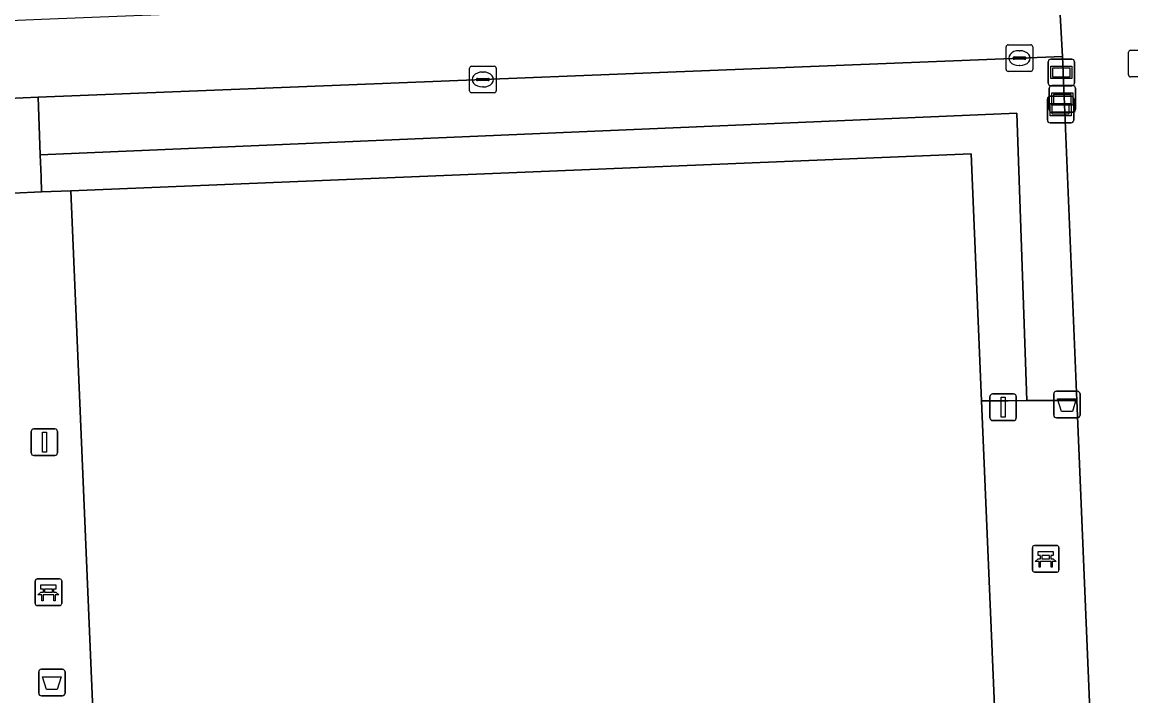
# Model space of a CAD drawing. Extents: x 162510 to 163918, y 388494 to 389774.
# Drawn here: x 162655.41 to 162697.1, y 388650.06 to 388675.38 of the extents above; entities that cross this region are included whole.
import ezdxf

# ---------------------------------------------------------------- set-up
doc = ezdxf.new("R2010")
doc.units = 0
for name, color, linetype in [('IMGEO_Afvalbak', 7, 'Continuous'), ('IMGEO_Bank', 7, 'Continuous'), ('IMGEO_Groenvoorziening', 7, 'Continuous'), ('IMGEO_Haag', 7, 'Continuous'), ('IMGEO_Hek', 7, 'Continuous'), ('IMGEO_Informatiebord', 7, 'Continuous'), ('IMGEO_Kolk', 7, 'Continuous'), ('IMGEO_Lichtmast', 7, 'Continuous'), ('IMGEO_Straatnaambord', 7, 'Continuous'), ('IMGEO_Terreindeel_gesloten', 7, 'Continuous'), ('IMGEO_Voetpad_open', 7, 'Continuous')]:
    doc.layers.add(name, color=color, linetype=linetype)

msp = doc.modelspace()

# ---------------------------------------------------------------- linework, layer by layer
at = {"layer": 'IMGEO_Afvalbak'}
for p, q in [((162694.2, 388660.608), (162694.2, 388661.408)), ((162694.2, 388661.408), (162694.2, 388660.608)), ((162694.3, 388661.508), (162695.09, 388661.508)), ((162695.09, 388661.508), (162694.3, 388661.508)), ((162695.19, 388661.408), (162695.19, 388660.608)), ((162695.19, 388660.608), (162695.19, 388661.408)), ((162695.09, 388660.508), (162694.3, 388660.508)), ((162694.3, 388660.508), (162695.09, 388660.508)), ((162656.034, 388650.161), (162656.034, 388650.961)), ((162656.034, 388650.961), (162656.034, 388650.161)), ((162656.134, 388651.061), (162656.924, 388651.061)), ((162656.924, 388651.061), (162656.134, 388651.061)), ((162657.024, 388650.961), (162657.024, 388650.161)), ((162657.024, 388650.161), (162657.024, 388650.961)), ((162656.924, 388650.061), (162656.134, 388650.061)), ((162656.134, 388650.061), (162656.924, 388650.061))]:
    msp.add_line(p, q, dxfattribs=at)
for points in [[(162694.343, 388661.222), (162695.047, 388661.222), (162694.898, 388660.752), (162694.492, 388660.752), (162694.343, 388661.222)], [(162656.177, 388650.775), (162656.881, 388650.775), (162656.732, 388650.305), (162656.326, 388650.305), (162656.177, 388650.775)]]:
    msp.add_lwpolyline(points, dxfattribs=at)
for centre, start, end in [((162694.3, 388661.408), 90, 180), ((162694.3, 388661.408), 90, 180), ((162695.09, 388661.408), 0, 90), ((162695.09, 388661.408), 360, 90), ((162694.3, 388660.608), 180, 270), ((162694.3, 388660.608), 180, 270), ((162695.09, 388660.608), 270, 0), ((162695.09, 388660.608), 270, 0), ((162656.134, 388650.961), 90, 180), ((162656.134, 388650.961), 90, 180), ((162656.924, 388650.961), 0, 90), ((162656.924, 388650.961), 360, 90), ((162656.134, 388650.161), 180, 270), ((162656.134, 388650.161), 180, 270), ((162656.924, 388650.161), 270, 0), ((162656.924, 388650.161), 270, 0)]:
    msp.add_arc(centre, 0.1, start, end, dxfattribs=at)
at = {"layer": 'IMGEO_Bank'}
for p, q in [((162693.396, 388654.786), (162693.396, 388655.627)), ((162693.396, 388655.627), (162693.396, 388654.786)), ((162693.471, 388655.711), (162694.312, 388655.711)), ((162694.312, 388655.711), (162693.471, 388655.711)), ((162694.396, 388655.636), (162694.396, 388654.795)), ((162694.396, 388654.795), (162694.396, 388655.636)), ((162694.093, 388655.109), (162693.7, 388655.109)), ((162693.705, 388655.217), (162693.705, 388655.323)), ((162693.749, 388655.323), (162693.749, 388655.217)), ((162694.037, 388655.329), (162693.755, 388655.329)), ((162693.755, 388655.211), (162694.037, 388655.211)), ((162694.043, 388655.217), (162694.043, 388655.323)), ((162694.087, 388655.323), (162694.087, 388655.217)), ((162694.321, 388654.711), (162693.48, 388654.711)), ((162693.48, 388654.711), (162694.321, 388654.711)), ((162655.9, 388653.528), (162655.9, 388654.369)), ((162655.9, 388654.369), (162655.9, 388653.528)), ((162655.975, 388654.453), (162656.816, 388654.453)), ((162656.816, 388654.453), (162655.975, 388654.453)), ((162656.9, 388654.378), (162656.9, 388653.537)), ((162656.9, 388653.537), (162656.9, 388654.378)), ((162656.597, 388653.851), (162656.204, 388653.851)), ((162656.209, 388653.959), (162656.209, 388654.065)), ((162656.253, 388654.065), (162656.253, 388653.959)), ((162656.541, 388654.071), (162656.259, 388654.071)), ((162656.259, 388653.953), (162656.541, 388653.953)), ((162656.547, 388653.959), (162656.547, 388654.065)), ((162656.591, 388654.065), (162656.591, 388653.959)), ((162656.825, 388653.453), (162655.984, 388653.453)), ((162655.984, 388653.453), (162656.825, 388653.453))]:
    msp.add_line(p, q, dxfattribs=at)
for points in [[(162693.699, 388655.329), (162693.613, 388655.329), (162693.613, 388655.49), (162694.176, 388655.49), (162694.176, 388655.329), (162694.093, 388655.329)], [(162693.643, 388655.109), (162693.501, 388655.109), (162693.613, 388655.211), (162693.699, 388655.211)], [(162693.693, 388655.102), (162693.693, 388654.895), (162693.65, 388654.895), (162693.65, 388655.102)], [(162694.093, 388655.211), (162694.176, 388655.211), (162694.288, 388655.109), (162694.149, 388655.109)], [(162694.143, 388655.102), (162694.143, 388654.895), (162694.099, 388654.895), (162694.099, 388655.102)], [(162656.203, 388654.071), (162656.117, 388654.071), (162656.117, 388654.232), (162656.68, 388654.232), (162656.68, 388654.071), (162656.597, 388654.071)], [(162656.147, 388653.851), (162656.005, 388653.851), (162656.117, 388653.953), (162656.203, 388653.953)], [(162656.197, 388653.844), (162656.197, 388653.637), (162656.154, 388653.637), (162656.154, 388653.844)], [(162656.597, 388653.953), (162656.68, 388653.953), (162656.792, 388653.851), (162656.653, 388653.851)], [(162656.647, 388653.844), (162656.647, 388653.637), (162656.603, 388653.637), (162656.603, 388653.844)]]:
    msp.add_lwpolyline(points, dxfattribs=at)
for centre, radius, start, end in [((162693.474, 388655.633), 0.0779, 92.4484, 184.2845), ((162693.474, 388655.633), 0.0779, 92.4484, 184.2845), ((162694.318, 388655.633), 0.0779, 2.4484, 94.2845), ((162694.318, 388655.633), 0.0779, 2.4484, 94.2845), ((162693.643, 388655.102), 0.00671, 2.8957, 87.1043), ((162693.7, 388655.102), 0.00671, 92.8957, 177.1043), ((162693.698, 388655.322), 0.00671, 2.8957, 87.1043), ((162693.698, 388655.218), 0.00671, 272.8957, 357.1043), ((162693.755, 388655.322), 0.00671, 92.8957, 177.1043), ((162693.755, 388655.218), 0.00671, 182.8957, 267.1043), ((162694.037, 388655.322), 0.00671, 2.8957, 87.1043), ((162694.037, 388655.218), 0.00671, 272.8957, 357.1043), ((162694.094, 388655.322), 0.00671, 92.8957, 177.1043), ((162694.094, 388655.218), 0.00671, 182.8957, 267.1043), ((162694.092, 388655.102), 0.00671, 2.8957, 87.1043), ((162694.149, 388655.102), 0.00671, 92.8957, 177.1043), ((162693.474, 388654.789), 0.0779, 182.4484, 274.2845), ((162693.474, 388654.789), 0.0779, 182.4484, 274.2845), ((162694.318, 388654.789), 0.0779, 272.4484, 4.2845), ((162694.318, 388654.789), 0.0779, 272.4484, 4.2845), ((162655.978, 388654.375), 0.0779, 92.4484, 184.2845), ((162655.978, 388654.375), 0.0779, 92.4484, 184.2845), ((162656.822, 388654.375), 0.0779, 2.4484, 94.2845), ((162656.822, 388654.375), 0.0779, 2.4484, 94.2845), ((162656.147, 388653.844), 0.00671, 2.8957, 87.1043), ((162656.204, 388653.844), 0.00671, 92.8957, 177.1043), ((162656.202, 388654.064), 0.00671, 2.8957, 87.1043), ((162656.202, 388653.96), 0.00671, 272.8957, 357.1043), ((162656.259, 388654.064), 0.00671, 92.8957, 177.1043), ((162656.259, 388653.96), 0.00671, 182.8957, 267.1043), ((162656.541, 388654.064), 0.00671, 2.8957, 87.1043), ((162656.541, 388653.96), 0.00671, 272.8957, 357.1043), ((162656.598, 388654.064), 0.00671, 92.8957, 177.1043), ((162656.598, 388653.96), 0.00671, 182.8957, 267.1043), ((162656.596, 388653.844), 0.00671, 2.8957, 87.1043), ((162656.653, 388653.844), 0.00671, 92.8957, 177.1043), ((162655.978, 388653.531), 0.0779, 182.4484, 274.2845), ((162655.978, 388653.531), 0.0779, 182.4484, 274.2845), ((162656.822, 388653.531), 0.0779, 272.4484, 4.2845), ((162656.822, 388653.531), 0.0779, 272.4484, 4.2845)]:
    msp.add_arc(centre, radius, start, end, dxfattribs=at)
at = {"layer": 'IMGEO_Groenvoorziening'}
for points in [[(162695.073, 388661.163), (162694.534, 388674.091), (162656.016, 388672.559), (162656.091, 388670.394), (162692.809, 388671.96), (162693.189, 388661.156)], [(162691.093, 388670.433), (162691.487, 388661.151), (162692.488, 388661.154), (162693.189, 388661.156), (162692.809, 388671.96), (162656.091, 388670.394), (162656.119, 388669.569), (162656.139, 388668.998), (162657.244, 388669.043)]]:
    msp.add_lwpolyline(points, close=True, dxfattribs=at)
at = {"layer": 'IMGEO_Haag'}
msp.add_lwpolyline([(162691.093, 388670.433), (162691.487, 388661.151), (162692.488, 388661.154), (162693.189, 388661.156), (162692.809, 388671.96), (162656.091, 388670.394), (162656.119, 388669.569), (162656.139, 388668.998), (162657.244, 388669.043)], close=True, dxfattribs=at)
at = {"layer": 'IMGEO_Hek'}
for points in [[(162657.244, 388669.043), (162691.093, 388670.433), (162691.487, 388661.151)], [(162655.072, 388668.954), (162656.139, 388668.998)], [(162656.139, 388668.998), (162657.244, 388669.043)], [(162691.487, 388661.151), (162692.276, 388642.592)]]:
    msp.add_lwpolyline(points, dxfattribs=at)
at = {"layer": 'IMGEO_Informatiebord'}
for p, q in [((162693.99, 388673.089), (162693.99, 388673.889)), ((162693.99, 388673.889), (162693.99, 388673.089)), ((162694.09, 388673.989), (162694.88, 388673.989)), ((162694.88, 388673.989), (162694.09, 388673.989)), ((162694.98, 388673.889), (162694.98, 388673.089)), ((162694.98, 388673.089), (162694.98, 388673.889)), ((162694.027, 388672.094), (162694.027, 388672.894)), ((162694.027, 388672.894), (162694.027, 388672.094)), ((162694.88, 388672.989), (162694.09, 388672.989)), ((162694.09, 388672.989), (162694.88, 388672.989)), ((162694.127, 388672.994), (162694.917, 388672.994)), ((162694.917, 388672.994), (162694.127, 388672.994)), ((162695.017, 388672.894), (162695.017, 388672.094)), ((162695.017, 388672.094), (162695.017, 388672.894)), ((162694.917, 388671.994), (162694.127, 388671.994)), ((162694.127, 388671.994), (162694.917, 388671.994))]:
    msp.add_line(p, q, dxfattribs=at)
for points in [[(162694.091, 388673.721), (162694.879, 388673.721), (162694.879, 388673.257), (162694.091, 388673.257), (162694.091, 388673.721)], [(162694.156, 388673.656), (162694.156, 388673.322), (162694.814, 388673.322), (162694.814, 388673.656), (162694.156, 388673.656)], [(162694.128, 388672.726), (162694.916, 388672.726), (162694.916, 388672.262), (162694.128, 388672.262), (162694.128, 388672.726)], [(162694.193, 388672.661), (162694.193, 388672.327), (162694.851, 388672.327), (162694.851, 388672.661), (162694.193, 388672.661)]]:
    msp.add_lwpolyline(points, dxfattribs=at)
for centre, start, end in [((162694.09, 388673.889), 90, 180), ((162694.09, 388673.889), 90, 180), ((162694.88, 388673.889), 0, 90), ((162694.88, 388673.889), 360, 90), ((162694.09, 388673.089), 180, 270), ((162694.09, 388673.089), 180, 270), ((162694.127, 388672.894), 90, 180), ((162694.127, 388672.894), 90, 180), ((162694.88, 388673.089), 270, 0), ((162694.88, 388673.089), 270, 0), ((162694.917, 388672.894), 0, 90), ((162694.917, 388672.894), 360, 90), ((162694.127, 388672.094), 180, 270), ((162694.127, 388672.094), 180, 270), ((162694.917, 388672.094), 270, 0), ((162694.917, 388672.094), 270, 0)]:
    msp.add_arc(centre, 0.1, start, end, dxfattribs=at)
at = {"layer": 'IMGEO_Kolk'}
for p, q in [((162692.483, 388674.528), (162693.335, 388674.528)), ((162692.408, 388673.602), (162692.408, 388674.454)), ((162692.896, 388674.308), (162692.921, 388674.308)), ((162693.409, 388674.454), (162693.409, 388673.602)), ((162697.01, 388673.395), (162697.01, 388674.247)), ((162697.085, 388674.321), (162697.937, 388674.321)), ((162672.309, 388673.725), (162673.161, 388673.725)), ((162692.667, 388674.022), (162692.667, 388674.034)), ((162693.105, 388673.985), (162692.707, 388673.985)), ((162692.71, 388674.071), (162693.108, 388674.071)), ((162692.919, 388673.748), (162692.894, 388673.748)), ((162693.151, 388674.034), (162693.151, 388674.022)), ((162672.234, 388672.799), (162672.234, 388673.651)), ((162672.536, 388673.268), (162672.934, 388673.268)), ((162672.722, 388673.505), (162672.747, 388673.505)), ((162673.235, 388673.651), (162673.235, 388672.799)), ((162693.335, 388673.528), (162692.483, 388673.528)), ((162697.937, 388673.321), (162697.085, 388673.321)), ((162672.493, 388673.219), (162672.493, 388673.231)), ((162672.931, 388673.182), (162672.533, 388673.182)), ((162672.745, 388672.945), (162672.72, 388672.945)), ((162672.977, 388673.231), (162672.977, 388673.219)), ((162673.161, 388672.725), (162672.309, 388672.725))]:
    msp.add_line(p, q, dxfattribs=at)
for points in [[(162692.483, 388674.528), (162693.335, 388674.528)], [(162692.408, 388673.602), (162692.408, 388674.454)], [(162693.409, 388674.454), (162693.409, 388673.602)], [(162697.01, 388673.395), (162697.01, 388674.247)], [(162697.085, 388674.321), (162697.937, 388674.321)], [(162672.309, 388673.725), (162673.161, 388673.725)], [(162672.234, 388672.799), (162672.234, 388673.651)], [(162673.235, 388673.651), (162673.235, 388672.799)], [(162693.335, 388673.528), (162692.483, 388673.528)], [(162697.937, 388673.321), (162697.085, 388673.321)], [(162673.161, 388672.725), (162672.309, 388672.725)]]:
    msp.add_lwpolyline(points, dxfattribs=at)
for centre, radius, start, end in [((162692.485, 388674.452), 0.0765, 91.552, 178.448), ((162692.485, 388674.452), 0.0765, 91.552, 178.448), ((162693.333, 388674.452), 0.0765, 1.552, 88.448), ((162693.333, 388674.452), 0.0765, 1.552, 88.448), ((162697.087, 388674.245), 0.0765, 91.552, 178.448), ((162697.087, 388674.245), 0.0765, 91.552, 178.448), ((162672.311, 388673.649), 0.0765, 91.552, 178.448), ((162672.311, 388673.649), 0.0765, 91.552, 178.448), ((162673.159, 388673.649), 0.0765, 1.552, 88.448), ((162673.159, 388673.649), 0.0765, 1.552, 88.448), ((162692.707, 388674.031), 0.0403, 85.8775, 175.7526), ((162692.704, 388674.021), 0.0366, 178.938, 274.7102), ((162693.108, 388674.028), 0.043, 264.8664, 352.4533), ((162693.112, 388674.033), 0.0386, 1.7309, 96.639), ((162672.533, 388673.228), 0.0403, 85.8775, 175.7526), ((162672.938, 388673.23), 0.0386, 1.7309, 96.639), ((162692.485, 388673.604), 0.0765, 181.552, 268.448), ((162692.485, 388673.604), 0.0765, 181.552, 268.448), ((162693.333, 388673.604), 0.0765, 271.552, 358.448), ((162693.333, 388673.604), 0.0765, 271.552, 358.448), ((162697.087, 388673.397), 0.0765, 181.552, 268.448), ((162697.087, 388673.397), 0.0765, 181.552, 268.448), ((162672.53, 388673.218), 0.0366, 178.938, 274.7102), ((162672.934, 388673.225), 0.043, 264.8664, 352.4533), ((162672.311, 388672.801), 0.0765, 181.552, 268.448), ((162672.311, 388672.801), 0.0765, 181.552, 268.448), ((162673.159, 388672.801), 0.0765, 271.552, 358.448), ((162673.159, 388672.801), 0.0765, 271.552, 358.448)]:
    msp.add_arc(centre, radius, start, end, dxfattribs=at)
for centre, major_axis, ratio, start_param, end_param in [((162692.895, 388674.028), (-0.387, 0.002), 0.722429, 4.712389, 7.853982), ((162692.92, 388674.028), (-0.39, 0.002), 0.717154, 1.570796, 4.712389), ((162672.721, 388673.225), (-0.387, 0.002), 0.722429, 4.712389, 7.853982), ((162672.746, 388673.225), (-0.39, 0.002), 0.717154, 1.570796, 4.712389)]:
    msp.add_ellipse(centre, major_axis=major_axis, ratio=ratio, start_param=start_param, end_param=end_param, dxfattribs=at)
at = {"layer": 'IMGEO_Lichtmast'}
for p, q in [((162691.8, 388660.505), (162691.8, 388661.305)), ((162691.8, 388661.305), (162691.8, 388660.505)), ((162691.9, 388661.405), (162692.69, 388661.405)), ((162692.69, 388661.405), (162691.9, 388661.405)), ((162692.79, 388661.305), (162692.79, 388660.505)), ((162692.79, 388660.505), (162692.79, 388661.305)), ((162692.69, 388660.405), (162691.9, 388660.405)), ((162691.9, 388660.405), (162692.69, 388660.405)), ((162655.75, 388659.193), (162655.75, 388659.993)), ((162655.75, 388659.993), (162655.75, 388659.193)), ((162655.85, 388660.093), (162656.64, 388660.093)), ((162656.64, 388660.093), (162655.85, 388660.093)), ((162656.74, 388659.993), (162656.74, 388659.193)), ((162656.74, 388659.193), (162656.74, 388659.993)), ((162656.64, 388659.093), (162655.85, 388659.093)), ((162655.85, 388659.093), (162656.64, 388659.093))]:
    msp.add_line(p, q, dxfattribs=at)
for points in [[(162692.22, 388661.28), (162692.37, 388661.28), (162692.37, 388660.53), (162692.22, 388660.53), (162692.22, 388661.28)], [(162656.17, 388659.968), (162656.32, 388659.968), (162656.32, 388659.218), (162656.17, 388659.218), (162656.17, 388659.968)]]:
    msp.add_lwpolyline(points, dxfattribs=at)
for centre, start, end in [((162691.9, 388661.305), 90, 180), ((162691.9, 388661.305), 90, 180), ((162692.69, 388661.305), 0, 90), ((162692.69, 388661.305), 360, 90), ((162691.9, 388660.505), 180, 270), ((162691.9, 388660.505), 180, 270), ((162692.69, 388660.505), 270, 0), ((162692.69, 388660.505), 270, 0), ((162655.85, 388659.993), 90, 180), ((162655.85, 388659.993), 90, 180), ((162656.64, 388659.993), 0, 90), ((162656.64, 388659.993), 360, 90), ((162655.85, 388659.193), 180, 270), ((162655.85, 388659.193), 180, 270), ((162656.64, 388659.193), 270, 0), ((162656.64, 388659.193), 270, 0)]:
    msp.add_arc(centre, 0.1, start, end, dxfattribs=at)
at = {"layer": 'IMGEO_Straatnaambord'}
for p, q in [((162693.959, 388671.695), (162693.959, 388672.495)), ((162693.959, 388672.495), (162693.959, 388671.695)), ((162694.059, 388672.595), (162694.849, 388672.595)), ((162694.849, 388672.595), (162694.059, 388672.595)), ((162694.949, 388672.495), (162694.949, 388671.695)), ((162694.949, 388671.695), (162694.949, 388672.495)), ((162694.849, 388671.595), (162694.059, 388671.595)), ((162694.059, 388671.595), (162694.849, 388671.595))]:
    msp.add_line(p, q, dxfattribs=at)
for points in [[(162694.06, 388672.327), (162694.848, 388672.327), (162694.848, 388671.863), (162694.06, 388671.863), (162694.06, 388672.327)], [(162694.125, 388672.262), (162694.125, 388671.928), (162694.783, 388671.928), (162694.783, 388672.262), (162694.125, 388672.262)]]:
    msp.add_lwpolyline(points, dxfattribs=at)
for centre, start, end in [((162694.059, 388672.495), 90, 180), ((162694.059, 388672.495), 90, 180), ((162694.849, 388672.495), 0, 90), ((162694.849, 388672.495), 360, 90), ((162694.059, 388671.695), 180, 270), ((162694.059, 388671.695), 180, 270), ((162694.849, 388671.695), 270, 0), ((162694.849, 388671.695), 270, 0)]:
    msp.add_arc(centre, 0.1, start, end, dxfattribs=at)
at = {"layer": 'IMGEO_Terreindeel_gesloten'}
msp.add_lwpolyline([(162691.487, 388661.151), (162691.093, 388670.433), (162657.244, 388669.043), (162658.801, 388632.39), (162692.649, 388633.805), (162692.276, 388642.592)], close=True, dxfattribs=at)
at = {"layer": 'IMGEO_Voetpad_open'}
for points in [[(162699.557, 388623.604), (162699.364, 388628.615), (162696.505, 388698.224), (162696.181, 388708.218), (162693.223, 388708.115), (162693.905, 388689.582), (162694.368, 388677.007), (162694.534, 388674.091), (162695.073, 388661.163), (162695.845, 388642.653), (162696.268, 388632.527), (162696.407, 388629.206), (162697.413, 388606.559), (162697.418, 388606.444), (162700.301, 388606.576), (162700.106, 388611.033)], [(162694.534, 388674.091), (162694.368, 388677.007), (162656.137, 388675.479), (162654.939, 388675.431), (162616.068, 388673.878), (162616.161, 388670.972), (162654.883, 388672.513), (162656.016, 388672.559)], [(162655.041, 388669.533), (162655.072, 388668.954), (162656.139, 388668.998), (162656.119, 388669.569), (162656.091, 388670.394), (162656.016, 388672.559), (162654.883, 388672.513), (162654.999, 388670.319)], [(162655.854, 388632.267), (162656.563, 388632.296), (162657.909, 388632.352), (162658.801, 388632.39), (162657.244, 388669.043), (162656.139, 388668.998), (162655.072, 388668.954), (162654.296, 388668.922)], [(162692.488, 388661.154), (162691.487, 388661.151), (162692.276, 388642.592), (162692.794, 388642.601), (162693.836, 388642.619), (162695.845, 388642.653), (162695.073, 388661.163), (162693.189, 388661.156)]]:
    msp.add_lwpolyline(points, close=True, dxfattribs=at)

doc.saveas('drawing.dxf')
